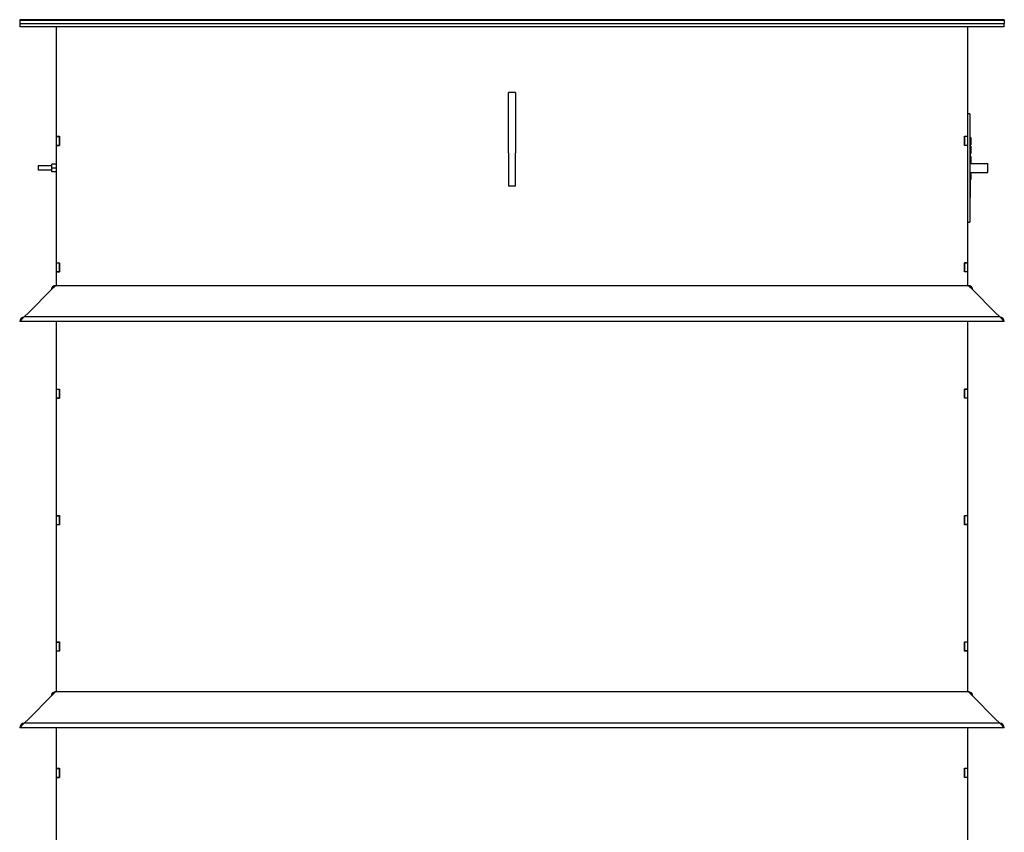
# Model space of a CAD drawing. Header units: inches. Extents: x 24 to 1128, y -58 to 748.
# Tile 283 of 656: x 400 to 454, y 346 to 391. Entities that reach past the tile are written whole.
import ezdxf

# ---------------------------------------------------------------- set-up
doc = ezdxf.new("R2010")
doc.units = ezdxf.units.IN
doc.header["$LTSCALE"] = 32
doc.header["$MEASUREMENT"] = 0
doc.layers.add('Visible (ANSI)', color=7, linetype='Continuous', lineweight=30)

msp = doc.modelspace()

# ---------------------------------------------------------------- linework, layer by layer
at = {"layer": 'Visible (ANSI)'}
for p, q in [((399.71813, 390.76107), (399.71813, 390.72517)), ((454.21813, 390.76107), (399.71813, 390.76107)), ((399.71813, 390.72517), (399.71813, 390.54617)), ((454.21813, 390.72517), (399.71813, 390.72517)), ((399.71813, 390.72517), (454.21813, 390.72517)), ((399.71813, 390.54617), (454.21813, 390.54617)), ((399.71813, 390.54617), (399.71813, 390.36687)), ((399.71813, 390.54617), (454.21813, 390.54617)), ((454.21813, 390.36687), (399.71813, 390.36687)), ((401.74938, 384.30117), (401.74938, 390.36687)), ((452.18688, 390.36687), (452.18688, 384.30117)), ((454.21813, 390.76107), (454.21813, 390.72517)), ((454.21813, 390.72517), (454.21813, 390.54617)), ((454.21813, 390.36687), (454.21813, 390.54617)), ((426.78063, 383.39517), (426.78063, 386.72476)), ((427.15563, 386.72476), (426.78063, 386.72476)), ((427.15563, 386.72476), (427.15563, 383.39517)), ((452.31188, 385.54617), (452.18688, 385.54617)), ((452.31188, 385.54617), (452.31188, 385.29617)), ((452.31188, 385.29617), (452.31188, 379.79617)), ((401.74938, 384.30117), (401.92868, 384.30117)), ((401.74938, 384.29117), (401.74938, 384.30117)), ((401.74938, 384.29117), (401.92868, 384.29117)), ((401.74938, 383.80117), (401.74938, 384.29117)), ((401.92868, 384.30117), (401.92868, 383.79117)), ((401.92868, 383.80117), (401.92868, 384.29117)), ((452.00758, 384.30117), (452.18688, 384.30117)), ((452.00758, 383.79117), (452.00758, 384.30117)), ((452.00758, 384.29117), (452.00758, 383.80117)), ((452.18688, 384.29117), (452.00758, 384.29117)), ((452.18688, 384.30117), (452.18688, 384.29117)), ((452.18688, 384.29117), (452.18688, 383.80117)), ((452.31188, 384.2282), (452.36188, 384.2282)), ((452.36188, 384.2282), (452.36188, 384.20857)), ((401.74938, 383.80117), (401.92868, 383.80117)), ((401.74938, 383.79117), (401.74938, 383.80117)), ((401.92868, 383.79117), (401.74938, 383.79117)), ((401.74938, 377.30117), (401.74938, 383.79117)), ((452.18688, 383.80117), (452.00758, 383.80117)), ((452.18688, 383.79117), (452.00758, 383.79117)), ((452.18688, 383.80117), (452.18688, 383.79117)), ((452.18688, 383.79117), (452.18688, 377.30117)), ((452.31188, 384.20857), (452.36188, 384.20857)), ((452.31188, 384.09157), (452.36188, 384.09157)), ((452.31188, 383.82671), (452.36188, 383.82671)), ((452.31188, 383.75888), (452.36188, 383.75888)), ((452.36188, 384.20857), (452.36188, 384.09157)), ((452.36188, 384.09157), (452.36188, 384.01535)), ((452.36188, 384.01535), (452.36188, 383.82671)), ((452.36188, 383.75888), (452.36188, 383.36253)), ((426.78063, 383.39517), (426.78063, 381.54617)), ((427.15563, 381.54617), (427.15563, 383.39517)), ((452.31188, 383.36253), (452.36188, 383.36253)), ((452.33688, 383.36253), (452.33688, 382.79617)), ((452.33688, 383.35777), (452.36188, 383.35777)), ((452.33688, 383.17948), (452.36188, 383.17948)), ((452.33688, 383.1528), (452.36188, 383.1528)), ((452.36188, 383.36253), (452.36188, 383.35777)), ((452.36188, 383.17948), (452.36188, 383.1528)), ((452.36188, 383.1528), (452.36188, 383.12155)), ((400.74938, 382.67117), (400.74938, 382.42117)), ((401.49938, 382.67117), (400.74938, 382.67117)), ((401.74938, 382.75717), (401.49938, 382.75717)), ((401.49938, 382.54617), (401.49938, 382.75717)), ((452.31188, 382.79617), (453.31188, 382.79617)), ((452.33688, 383.11164), (452.36188, 383.11164)), ((452.33688, 383.06743), (452.36188, 383.06743)), ((452.33688, 383.03542), (452.36188, 383.03542)), ((452.33688, 382.98847), (452.36188, 382.98847)), ((452.33688, 382.94945), (452.36188, 382.94945)), ((452.33688, 382.92231), (452.36188, 382.92231)), ((452.33688, 382.90646), (452.36188, 382.90646)), ((452.36188, 383.12155), (452.36188, 383.11164)), ((452.36188, 383.11164), (452.36188, 383.09609)), ((452.36188, 383.09609), (452.36188, 383.06743)), ((452.36188, 383.06743), (452.36188, 383.03542)), ((452.36188, 383.03542), (452.36188, 382.99747)), ((452.36188, 382.99747), (452.36188, 382.98847)), ((452.36188, 382.98847), (452.36188, 382.97993)), ((452.36188, 382.97993), (452.36188, 382.94945)), ((452.36188, 382.94945), (452.36188, 382.92231)), ((452.36188, 382.90646), (452.36188, 382.81088)), ((452.36188, 382.81088), (452.36188, 382.79617)), ((453.31188, 382.29617), (453.31188, 382.79617)), ((401.49938, 382.42117), (400.74938, 382.42117)), ((401.74938, 382.54617), (401.49938, 382.54617)), ((401.49938, 382.33517), (401.49938, 382.54617)), ((401.74938, 382.33517), (401.49938, 382.33517)), ((452.31188, 382.29617), (453.31188, 382.29617)), ((452.33688, 382.29617), (452.33688, 381.67117)), ((452.33688, 382.19564), (452.36188, 382.19564)), ((452.33688, 382.14868), (452.36188, 382.14868)), ((452.33688, 382.12216), (452.36188, 382.12216)), ((452.33688, 382.09655), (452.36188, 382.09655)), ((452.36188, 382.29617), (452.36188, 382.28436)), ((452.36188, 382.28436), (452.36188, 382.19564)), ((452.36188, 382.14868), (452.36188, 382.12216)), ((452.36188, 382.09655), (452.36188, 382.01484)), ((427.15563, 381.54617), (426.78063, 381.54617)), ((452.31188, 381.67117), (452.33688, 381.67117)), ((452.33688, 382.01484), (452.36188, 382.01484)), ((452.33688, 381.98618), (452.36188, 381.98618)), ((452.33688, 381.90936), (452.36188, 381.90936)), ((452.33688, 381.67117), (452.33688, 380.92117)), ((452.36188, 382.01484), (452.36188, 381.98618)), ((452.36188, 381.98618), (452.36188, 381.90936)), ((452.31188, 380.92117), (452.33688, 380.92117)), ((452.18688, 379.54617), (452.31188, 379.54617)), ((452.31188, 379.79617), (452.31188, 379.54617)), ((401.74938, 377.30117), (401.92868, 377.30117)), ((401.74938, 377.29117), (401.74938, 377.30117)), ((401.74938, 377.29117), (401.92868, 377.29117)), ((401.74938, 376.80117), (401.74938, 377.29117)), ((401.92868, 377.30117), (401.92868, 376.79117)), ((401.92868, 376.80117), (401.92868, 377.29117)), ((452.00758, 377.30117), (452.18688, 377.30117)), ((452.00758, 376.79117), (452.00758, 377.30117)), ((452.00758, 377.29117), (452.00758, 376.80117)), ((452.18688, 377.29117), (452.00758, 377.29117)), ((452.18688, 377.30117), (452.18688, 377.29117)), ((452.18688, 377.29117), (452.18688, 376.80117)), ((401.74938, 376.80117), (401.92868, 376.80117)), ((401.74938, 376.79117), (401.74938, 376.80117)), ((401.92868, 376.79117), (401.74938, 376.79117)), ((401.74938, 376.04617), (401.74938, 376.79117)), ((452.18688, 376.80117), (452.00758, 376.80117)), ((452.18688, 376.79117), (452.00758, 376.79117)), ((452.18688, 376.80117), (452.18688, 376.79117)), ((452.18688, 376.79117), (452.18688, 376.04617)), ((401.46813, 375.79617), (400.21813, 374.54617)), ((401.46813, 375.79617), (401.71813, 376.04617)), ((401.71813, 376.04617), (452.21813, 376.04617)), ((452.21813, 376.04617), (452.46813, 375.79617)), ((453.71813, 374.54617), (452.46813, 375.79617)), ((400.21813, 374.54617), (399.96813, 374.29617)), ((453.96813, 374.29617), (453.71813, 374.54617)), ((399.71813, 374.04617), (399.96813, 374.29617)), ((454.21813, 374.04617), (399.71813, 374.04617)), ((453.96813, 374.29617), (399.96813, 374.29617)), ((401.74938, 370.30117), (401.74938, 374.04617)), ((452.18688, 374.04617), (452.18688, 370.30117)), ((453.96813, 374.29617), (454.21813, 374.04617)), ((401.74938, 370.30117), (401.92868, 370.30117)), ((401.74938, 370.29117), (401.74938, 370.30117)), ((401.74938, 370.29117), (401.92868, 370.29117)), ((401.74938, 369.80117), (401.74938, 370.29117)), ((401.92868, 370.30117), (401.92868, 369.79117)), ((401.92868, 369.80117), (401.92868, 370.29117)), ((452.00758, 370.30117), (452.18688, 370.30117)), ((452.00758, 369.79117), (452.00758, 370.30117)), ((452.00758, 370.29117), (452.00758, 369.80117)), ((452.18688, 370.29117), (452.00758, 370.29117)), ((452.18688, 370.30117), (452.18688, 370.29117)), ((452.18688, 370.29117), (452.18688, 369.80117)), ((401.74938, 369.80117), (401.92868, 369.80117)), ((401.74938, 369.79117), (401.74938, 369.80117)), ((401.92868, 369.79117), (401.74938, 369.79117)), ((401.74938, 363.30117), (401.74938, 369.79117)), ((452.18688, 369.80117), (452.00758, 369.80117)), ((452.18688, 369.79117), (452.00758, 369.79117)), ((452.18688, 369.80117), (452.18688, 369.79117)), ((452.18688, 369.79117), (452.18688, 363.30117)), ((401.74938, 363.30117), (401.92868, 363.30117)), ((401.74938, 363.29117), (401.74938, 363.30117)), ((401.74938, 363.29117), (401.92868, 363.29117)), ((401.74938, 362.80117), (401.74938, 363.29117)), ((401.92868, 363.30117), (401.92868, 362.79117)), ((401.92868, 362.80117), (401.92868, 363.29117)), ((452.00758, 363.30117), (452.18688, 363.30117)), ((452.00758, 362.79117), (452.00758, 363.30117)), ((452.00758, 363.29117), (452.00758, 362.80117)), ((452.18688, 363.29117), (452.00758, 363.29117)), ((452.18688, 363.30117), (452.18688, 363.29117)), ((452.18688, 363.29117), (452.18688, 362.80117)), ((401.74938, 362.80117), (401.92868, 362.80117)), ((401.74938, 362.79117), (401.74938, 362.80117)), ((401.92868, 362.79117), (401.74938, 362.79117)), ((401.74938, 356.30117), (401.74938, 362.79117)), ((452.18688, 362.80117), (452.00758, 362.80117)), ((452.18688, 362.79117), (452.00758, 362.79117)), ((452.18688, 362.80117), (452.18688, 362.79117)), ((452.18688, 362.79117), (452.18688, 356.30117)), ((401.74938, 356.30117), (401.92868, 356.30117)), ((401.74938, 356.29117), (401.74938, 356.30117)), ((401.74938, 356.29117), (401.92868, 356.29117)), ((401.74938, 355.80117), (401.74938, 356.29117)), ((401.92868, 356.30117), (401.92868, 355.79117)), ((401.92868, 355.80117), (401.92868, 356.29117)), ((452.00758, 355.79117), (452.00758, 356.30117)), ((452.00758, 356.30117), (452.18688, 356.30117)), ((452.00758, 356.29117), (452.00758, 355.80117)), ((452.18688, 356.29117), (452.00758, 356.29117)), ((452.18688, 356.30117), (452.18688, 356.29117)), ((452.18688, 356.29117), (452.18688, 355.80117)), ((401.74938, 355.79117), (401.74938, 355.80117)), ((401.74938, 355.80117), (401.92868, 355.80117)), ((401.74938, 353.54617), (401.74938, 355.79117)), ((401.92868, 355.79117), (401.74938, 355.79117)), ((452.18688, 355.80117), (452.00758, 355.80117)), ((452.18688, 355.79117), (452.00758, 355.79117)), ((452.18688, 355.80117), (452.18688, 355.79117)), ((452.18688, 355.79117), (452.18688, 353.54617)), ((401.46813, 353.29617), (400.21813, 352.04617)), ((401.46813, 353.29617), (401.71813, 353.54617)), ((401.71813, 353.54617), (452.21813, 353.54617)), ((452.21813, 353.54617), (452.46813, 353.29617)), ((453.71813, 352.04617), (452.46813, 353.29617)), ((399.71813, 351.54617), (399.96813, 351.79617)), ((454.21813, 351.54617), (399.71813, 351.54617)), ((400.21813, 352.04617), (399.96813, 351.79617)), ((453.96813, 351.79617), (399.96813, 351.79617)), ((401.74938, 349.30117), (401.74938, 351.54617)), ((452.18688, 351.54617), (452.18688, 349.30117)), ((453.96813, 351.79617), (453.71813, 352.04617)), ((453.96813, 351.79617), (454.21813, 351.54617)), ((401.74938, 349.30117), (401.92868, 349.30117)), ((401.74938, 349.29117), (401.74938, 349.30117)), ((401.74938, 349.29117), (401.92868, 349.29117)), ((401.74938, 348.80117), (401.74938, 349.29117)), ((401.74938, 348.79117), (401.74938, 348.80117)), ((401.74938, 348.80117), (401.92868, 348.80117)), ((401.92868, 349.30117), (401.92868, 348.79117)), ((401.92868, 348.80117), (401.92868, 349.29117)), ((452.00758, 349.30117), (452.18688, 349.30117)), ((452.00758, 348.79117), (452.00758, 349.30117)), ((452.00758, 349.29117), (452.00758, 348.80117)), ((452.18688, 349.29117), (452.00758, 349.29117)), ((452.18688, 348.80117), (452.00758, 348.80117)), ((452.18688, 349.30117), (452.18688, 349.29117)), ((452.18688, 349.29117), (452.18688, 348.80117)), ((452.18688, 348.80117), (452.18688, 348.79117)), ((401.92868, 348.79117), (401.74938, 348.79117)), ((401.74938, 342.30117), (401.74938, 348.79117)), ((452.18688, 348.79117), (452.00758, 348.79117)), ((452.18688, 348.79117), (452.18688, 342.30117))]:
    msp.add_line(p, q, dxfattribs=at)
for centre, start, end in [((401.71813, 375.79617), 90, 180), ((452.21813, 375.79617), 0, 90), ((399.96813, 374.04617), 90, 180), ((453.96813, 374.04617), 0, 90), ((401.71813, 353.29617), 90, 180), ((452.21813, 353.29617), 0, 90), ((399.96813, 351.54617), 90, 180), ((453.96813, 351.54617), 0, 90)]:
    msp.add_arc(centre, 0.25, start, end, dxfattribs=at)

doc.saveas('drawing.dxf')
